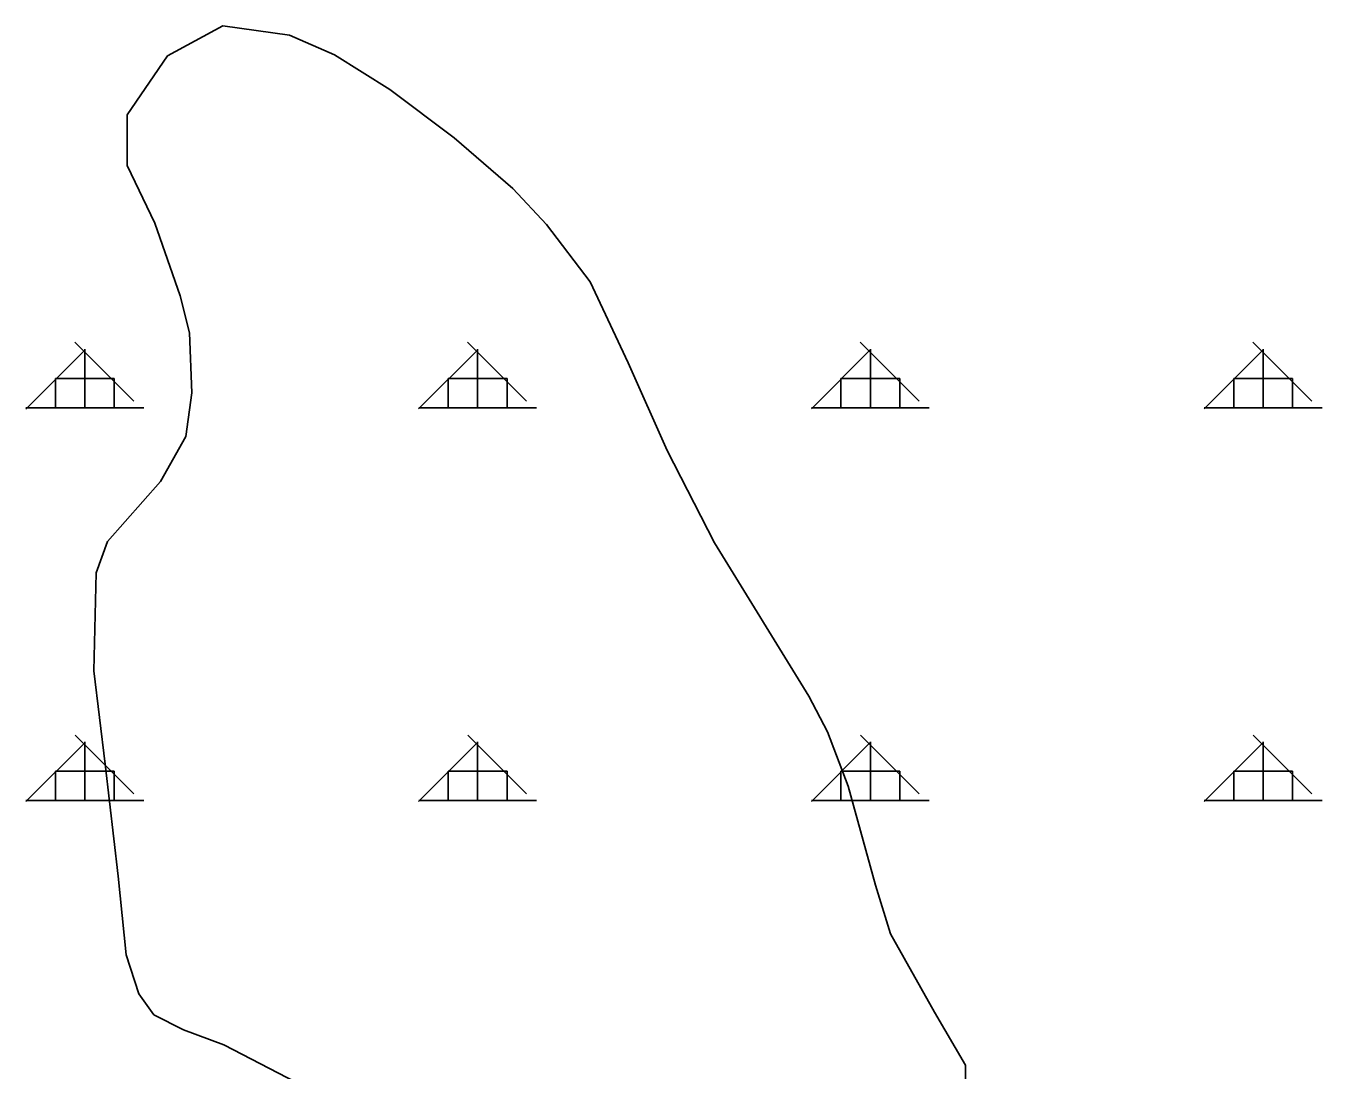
# Model space of a CAD drawing. Extents: x 410727 to 412947, y 4463506 to 4466382.
# Drawn here: x 411847.1 to 412012.1, y 4465038.8 to 4465171.7 of the extents above; entities that cross this region are included whole.
import ezdxf

# ---------------------------------------------------------------- set-up
doc = ezdxf.new("R2010")
doc.units = 0
doc.layers.add('KDS_PL', color=7, linetype='Continuous')
doc.layers.add('TR_ORMAN', color=7, linetype='Continuous')

msp = doc.modelspace()

# ---------------------------------------------------------------- linework, layer by layer
at = {"layer": 'KDS_PL'}
for p, q in [((411865.14, 4465167.92), (411872.17, 4465171.74)), ((411872.17, 4465171.74), (411880.68, 4465170.56)), ((411880.68, 4465170.56), (411886.39, 4465168.06)), ((411886.39, 4465168.06), (411893.43, 4465163.66)), ((411860.01, 4465160.43), (411865.14, 4465167.92)), ((411893.43, 4465163.66), (411901.64, 4465157.49)), ((411860.01, 4465153.96), (411860.01, 4465160.43)), ((411901.64, 4465157.49), (411909.12, 4465151.03)), ((411863.52, 4465146.62), (411860.01, 4465153.96)), ((411909.12, 4465151.03), (411913.37, 4465146.47)), ((411866.75, 4465137.37), (411863.52, 4465146.62)), ((411913.37, 4465146.47), (411918.94, 4465139.13)), ((411918.94, 4465139.13), (411923.78, 4465128.84)), ((411867.92, 4465132.67), (411866.75, 4465137.37)), ((411868.22, 4465125.03), (411867.92, 4465132.67)), ((411923.78, 4465128.84), (411928.76, 4465117.68)), ((411867.48, 4465119.45), (411868.22, 4465125.03)), ((411864.26, 4465113.72), (411867.48, 4465119.45)), ((411928.76, 4465117.68), (411934.77, 4465105.93)), ((411857.51, 4465106.08), (411864.26, 4465113.72)), ((411856.05, 4465102.11), (411857.51, 4465106.08)), ((411934.77, 4465105.93), (411946.79, 4465086.4)), ((411855.75, 4465089.63), (411856.05, 4465102.11)), ((411857.22, 4465077.73), (411855.75, 4465089.63)), ((411946.79, 4465086.4), (411949.14, 4465081.84)), ((411949.14, 4465081.84), (411951.78, 4465074.94)), ((411858.84, 4465063.47), (411857.22, 4465077.73)), ((411951.78, 4465074.94), (411955.29, 4465062.31)), ((411859.86, 4465053.47), (411858.84, 4465063.47)), ((411955.29, 4465062.31), (411957.2, 4465056.14)), ((411957.2, 4465056.14), (411962.77, 4465046.15)), ((411861.48, 4465048.47), (411859.86, 4465053.47)), ((411863.38, 4465045.83), (411861.48, 4465048.47)), ((411962.77, 4465046.15), (411966.73, 4465039.39)), ((411867.19, 4465043.92), (411863.38, 4465045.83)), ((411872.32, 4465042), (411867.19, 4465043.92)), ((411881.55, 4465037.21), (411872.32, 4465042)), ((411966.73, 4465039.39), (411966.73, 4465037.63))]:
    msp.add_line(p, q, dxfattribs=at)
at = {"layer": 'TR_ORMAN'}
for p, q in [((411847.12, 4465122.95), (411854.61, 4465130.45)), ((411847.12, 4465122.95), (411854.61, 4465130.45)), ((411847.12, 4465122.95), (411854.61, 4465130.45)), ((411847.12, 4465122.95), (411854.61, 4465130.45)), ((411860.84, 4465123.96), (411853.34, 4465131.46)), ((411860.84, 4465123.96), (411853.34, 4465131.46)), ((411860.84, 4465123.96), (411853.34, 4465131.46)), ((411860.84, 4465123.96), (411853.34, 4465131.46)), ((411854.62, 4465123.09), (411854.62, 4465130.59)), ((411854.62, 4465123.09), (411854.62, 4465130.59)), ((411854.62, 4465123.09), (411854.62, 4465130.59)), ((411854.62, 4465123.09), (411854.62, 4465130.59)), ((411897.11, 4465122.96), (411904.61, 4465130.46)), ((411897.11, 4465122.96), (411904.61, 4465130.46)), ((411897.11, 4465122.96), (411904.61, 4465130.46)), ((411897.11, 4465122.96), (411904.61, 4465130.46)), ((411910.83, 4465123.96), (411903.33, 4465131.46)), ((411910.83, 4465123.96), (411903.33, 4465131.46)), ((411910.83, 4465123.96), (411903.33, 4465131.46)), ((411910.83, 4465123.96), (411903.33, 4465131.46)), ((411904.62, 4465123.09), (411904.62, 4465130.59)), ((411904.62, 4465123.09), (411904.62, 4465130.59)), ((411904.62, 4465123.09), (411904.62, 4465130.59)), ((411904.62, 4465123.09), (411904.62, 4465130.59)), ((411947.11, 4465122.97), (411954.61, 4465130.47)), ((411947.11, 4465122.97), (411954.61, 4465130.47)), ((411947.11, 4465122.97), (411954.61, 4465130.47)), ((411947.11, 4465122.97), (411954.61, 4465130.47)), ((411960.82, 4465123.96), (411953.32, 4465131.46)), ((411960.82, 4465123.96), (411953.32, 4465131.46)), ((411960.82, 4465123.96), (411953.32, 4465131.46)), ((411960.82, 4465123.96), (411953.32, 4465131.46)), ((411954.62, 4465123.09), (411954.62, 4465130.59)), ((411954.62, 4465123.09), (411954.62, 4465130.59)), ((411954.62, 4465123.09), (411954.62, 4465130.59)), ((411954.62, 4465123.09), (411954.62, 4465130.59)), ((411997.11, 4465122.97), (412004.61, 4465130.47)), ((411997.11, 4465122.97), (412004.61, 4465130.47)), ((411997.11, 4465122.97), (412004.61, 4465130.47)), ((411997.11, 4465122.97), (412004.61, 4465130.47)), ((412010.81, 4465123.96), (412003.31, 4465131.46)), ((412010.81, 4465123.96), (412003.31, 4465131.46)), ((412010.81, 4465123.96), (412003.31, 4465131.46)), ((412010.81, 4465123.96), (412003.31, 4465131.46)), ((412004.62, 4465123.09), (412004.62, 4465130.59)), ((412004.62, 4465123.09), (412004.62, 4465130.59)), ((412004.62, 4465123.09), (412004.62, 4465130.59)), ((412004.62, 4465123.09), (412004.62, 4465130.59)), ((411850.87, 4465123.09), (411850.87, 4465126.84)), ((411850.87, 4465126.84), (411858.37, 4465126.84)), ((411850.87, 4465123.09), (411850.87, 4465126.84)), ((411850.87, 4465126.84), (411858.37, 4465126.84)), ((411850.87, 4465123.09), (411850.87, 4465126.84)), ((411850.87, 4465126.84), (411858.37, 4465126.84)), ((411850.87, 4465123.09), (411850.87, 4465126.84)), ((411850.87, 4465126.84), (411858.37, 4465126.84)), ((411858.37, 4465123.09), (411858.37, 4465126.84)), ((411858.37, 4465123.09), (411858.37, 4465126.84)), ((411858.37, 4465123.09), (411858.37, 4465126.84)), ((411858.37, 4465123.09), (411858.37, 4465126.84)), ((411900.87, 4465123.09), (411900.87, 4465126.84)), ((411900.87, 4465126.84), (411908.37, 4465126.84)), ((411900.87, 4465123.09), (411900.87, 4465126.84)), ((411900.87, 4465126.84), (411908.37, 4465126.84)), ((411900.87, 4465123.09), (411900.87, 4465126.84)), ((411900.87, 4465126.84), (411908.37, 4465126.84)), ((411900.87, 4465123.09), (411900.87, 4465126.84)), ((411900.87, 4465126.84), (411908.37, 4465126.84)), ((411908.37, 4465123.09), (411908.37, 4465126.84)), ((411908.37, 4465123.09), (411908.37, 4465126.84)), ((411908.37, 4465123.09), (411908.37, 4465126.84)), ((411908.37, 4465123.09), (411908.37, 4465126.84)), ((411950.87, 4465123.09), (411950.87, 4465126.84)), ((411950.87, 4465126.84), (411958.37, 4465126.84)), ((411950.87, 4465123.09), (411950.87, 4465126.84)), ((411950.87, 4465126.84), (411958.37, 4465126.84)), ((411950.87, 4465123.09), (411950.87, 4465126.84)), ((411950.87, 4465126.84), (411958.37, 4465126.84)), ((411950.87, 4465123.09), (411950.87, 4465126.84)), ((411950.87, 4465126.84), (411958.37, 4465126.84)), ((411958.37, 4465123.09), (411958.37, 4465126.84)), ((411958.37, 4465123.09), (411958.37, 4465126.84)), ((411958.37, 4465123.09), (411958.37, 4465126.84)), ((411958.37, 4465123.09), (411958.37, 4465126.84)), ((412000.87, 4465123.09), (412000.87, 4465126.84)), ((412000.87, 4465126.84), (412008.37, 4465126.84)), ((412000.87, 4465123.09), (412000.87, 4465126.84)), ((412000.87, 4465126.84), (412008.37, 4465126.84)), ((412000.87, 4465123.09), (412000.87, 4465126.84)), ((412000.87, 4465126.84), (412008.37, 4465126.84)), ((412000.87, 4465123.09), (412000.87, 4465126.84)), ((412000.87, 4465126.84), (412008.37, 4465126.84)), ((412008.37, 4465123.09), (412008.37, 4465126.84)), ((412008.37, 4465123.09), (412008.37, 4465126.84)), ((412008.37, 4465123.09), (412008.37, 4465126.84)), ((412008.37, 4465123.09), (412008.37, 4465126.84)), ((411847.12, 4465123.09), (411862.12, 4465123.09)), ((411847.12, 4465123.09), (411862.12, 4465123.09)), ((411847.12, 4465123.09), (411862.12, 4465123.09)), ((411847.12, 4465123.09), (411862.12, 4465123.09)), ((411897.12, 4465123.09), (411912.12, 4465123.09)), ((411897.12, 4465123.09), (411912.12, 4465123.09)), ((411897.12, 4465123.09), (411912.12, 4465123.09)), ((411897.12, 4465123.09), (411912.12, 4465123.09)), ((411947.12, 4465123.09), (411962.12, 4465123.09)), ((411947.12, 4465123.09), (411962.12, 4465123.09)), ((411947.12, 4465123.09), (411962.12, 4465123.09)), ((411947.12, 4465123.09), (411962.12, 4465123.09)), ((411997.12, 4465123.09), (412012.12, 4465123.09)), ((411997.12, 4465123.09), (412012.12, 4465123.09)), ((411997.12, 4465123.09), (412012.12, 4465123.09)), ((411997.12, 4465123.09), (412012.12, 4465123.09)), ((411860.87, 4465073.94), (411853.37, 4465081.44)), ((411860.87, 4465073.94), (411853.37, 4465081.44)), ((411860.87, 4465073.94), (411853.37, 4465081.44)), ((411860.87, 4465073.94), (411853.37, 4465081.44)), ((411854.62, 4465073.09), (411854.62, 4465080.59)), ((411854.62, 4465073.09), (411854.62, 4465080.59)), ((411854.62, 4465073.09), (411854.62, 4465080.59)), ((411854.62, 4465073.09), (411854.62, 4465080.59)), ((411910.86, 4465073.94), (411903.36, 4465081.44)), ((411910.86, 4465073.94), (411903.36, 4465081.44)), ((411910.86, 4465073.94), (411903.36, 4465081.44)), ((411910.86, 4465073.94), (411903.36, 4465081.44)), ((411904.62, 4465073.09), (411904.62, 4465080.59)), ((411904.62, 4465073.09), (411904.62, 4465080.59)), ((411904.62, 4465073.09), (411904.62, 4465080.59)), ((411904.62, 4465073.09), (411904.62, 4465080.59)), ((411960.85, 4465073.94), (411953.35, 4465081.44)), ((411960.85, 4465073.94), (411953.35, 4465081.44)), ((411960.85, 4465073.94), (411953.35, 4465081.44)), ((411960.85, 4465073.94), (411953.35, 4465081.44)), ((411954.62, 4465073.09), (411954.62, 4465080.59)), ((411954.62, 4465073.09), (411954.62, 4465080.59)), ((411954.62, 4465073.09), (411954.62, 4465080.59)), ((411954.62, 4465073.09), (411954.62, 4465080.59)), ((412010.84, 4465073.94), (412003.35, 4465081.44)), ((412010.84, 4465073.94), (412003.35, 4465081.44)), ((412010.84, 4465073.94), (412003.35, 4465081.44)), ((412010.84, 4465073.94), (412003.35, 4465081.44)), ((412004.62, 4465073.09), (412004.62, 4465080.59)), ((412004.62, 4465073.09), (412004.62, 4465080.59)), ((412004.62, 4465073.09), (412004.62, 4465080.59)), ((412004.62, 4465073.09), (412004.62, 4465080.59)), ((411847.12, 4465072.96), (411854.61, 4465080.46)), ((411847.12, 4465072.96), (411854.61, 4465080.46)), ((411847.12, 4465072.96), (411854.61, 4465080.46)), ((411847.12, 4465072.96), (411854.61, 4465080.46)), ((411897.11, 4465072.97), (411904.61, 4465080.47)), ((411897.11, 4465072.97), (411904.61, 4465080.47)), ((411897.11, 4465072.97), (411904.61, 4465080.47)), ((411897.11, 4465072.97), (411904.61, 4465080.47)), ((411947.11, 4465072.97), (411954.61, 4465080.47)), ((411947.11, 4465072.97), (411954.61, 4465080.47)), ((411947.11, 4465072.97), (411954.61, 4465080.47)), ((411947.11, 4465072.97), (411954.61, 4465080.47)), ((411997.11, 4465072.98), (412004.61, 4465080.48)), ((411997.11, 4465072.98), (412004.61, 4465080.48)), ((411997.11, 4465072.98), (412004.61, 4465080.48)), ((411997.11, 4465072.98), (412004.61, 4465080.48)), ((411850.87, 4465076.84), (411858.37, 4465076.84)), ((411850.87, 4465073.09), (411850.87, 4465076.84)), ((411850.87, 4465076.84), (411858.37, 4465076.84)), ((411850.87, 4465073.09), (411850.87, 4465076.84)), ((411850.87, 4465076.84), (411858.37, 4465076.84)), ((411850.87, 4465073.09), (411850.87, 4465076.84)), ((411850.87, 4465076.84), (411858.37, 4465076.84)), ((411850.87, 4465073.09), (411850.87, 4465076.84)), ((411858.37, 4465073.09), (411858.37, 4465076.84)), ((411858.37, 4465073.09), (411858.37, 4465076.84)), ((411858.37, 4465073.09), (411858.37, 4465076.84)), ((411858.37, 4465073.09), (411858.37, 4465076.84)), ((411900.87, 4465076.84), (411908.37, 4465076.84)), ((411900.87, 4465073.09), (411900.87, 4465076.84)), ((411900.87, 4465076.84), (411908.37, 4465076.84)), ((411900.87, 4465073.09), (411900.87, 4465076.84)), ((411900.87, 4465076.84), (411908.37, 4465076.84)), ((411900.87, 4465073.09), (411900.87, 4465076.84)), ((411900.87, 4465076.84), (411908.37, 4465076.84)), ((411900.87, 4465073.09), (411900.87, 4465076.84)), ((411908.37, 4465073.09), (411908.37, 4465076.84)), ((411908.37, 4465073.09), (411908.37, 4465076.84)), ((411908.37, 4465073.09), (411908.37, 4465076.84)), ((411908.37, 4465073.09), (411908.37, 4465076.84)), ((411950.87, 4465076.84), (411958.37, 4465076.84)), ((411950.87, 4465073.09), (411950.87, 4465076.84)), ((411950.87, 4465076.84), (411958.37, 4465076.84)), ((411950.87, 4465073.09), (411950.87, 4465076.84)), ((411950.87, 4465076.84), (411958.37, 4465076.84)), ((411950.87, 4465073.09), (411950.87, 4465076.84)), ((411950.87, 4465076.84), (411958.37, 4465076.84)), ((411950.87, 4465073.09), (411950.87, 4465076.84)), ((411958.37, 4465073.09), (411958.37, 4465076.84)), ((411958.37, 4465073.09), (411958.37, 4465076.84)), ((411958.37, 4465073.09), (411958.37, 4465076.84)), ((411958.37, 4465073.09), (411958.37, 4465076.84)), ((412000.87, 4465076.84), (412008.37, 4465076.84)), ((412000.87, 4465073.09), (412000.87, 4465076.84)), ((412000.87, 4465076.84), (412008.37, 4465076.84)), ((412000.87, 4465073.09), (412000.87, 4465076.84)), ((412000.87, 4465076.84), (412008.37, 4465076.84)), ((412000.87, 4465073.09), (412000.87, 4465076.84)), ((412000.87, 4465076.84), (412008.37, 4465076.84)), ((412000.87, 4465073.09), (412000.87, 4465076.84)), ((412008.37, 4465073.09), (412008.37, 4465076.84)), ((412008.37, 4465073.09), (412008.37, 4465076.84)), ((412008.37, 4465073.09), (412008.37, 4465076.84)), ((412008.37, 4465073.09), (412008.37, 4465076.84)), ((411847.12, 4465073.09), (411862.12, 4465073.09)), ((411847.12, 4465073.09), (411862.12, 4465073.09)), ((411847.12, 4465073.09), (411862.12, 4465073.09)), ((411847.12, 4465073.09), (411862.12, 4465073.09)), ((411897.12, 4465073.09), (411912.12, 4465073.09)), ((411897.12, 4465073.09), (411912.12, 4465073.09)), ((411897.12, 4465073.09), (411912.12, 4465073.09)), ((411897.12, 4465073.09), (411912.12, 4465073.09)), ((411947.12, 4465073.09), (411962.12, 4465073.09)), ((411947.12, 4465073.09), (411962.12, 4465073.09)), ((411947.12, 4465073.09), (411962.12, 4465073.09)), ((411947.12, 4465073.09), (411962.12, 4465073.09)), ((411997.12, 4465073.09), (412012.12, 4465073.09)), ((411997.12, 4465073.09), (412012.12, 4465073.09)), ((411997.12, 4465073.09), (412012.12, 4465073.09)), ((411997.12, 4465073.09), (412012.12, 4465073.09))]:
    msp.add_line(p, q, dxfattribs=at)

doc.saveas('drawing.dxf')
